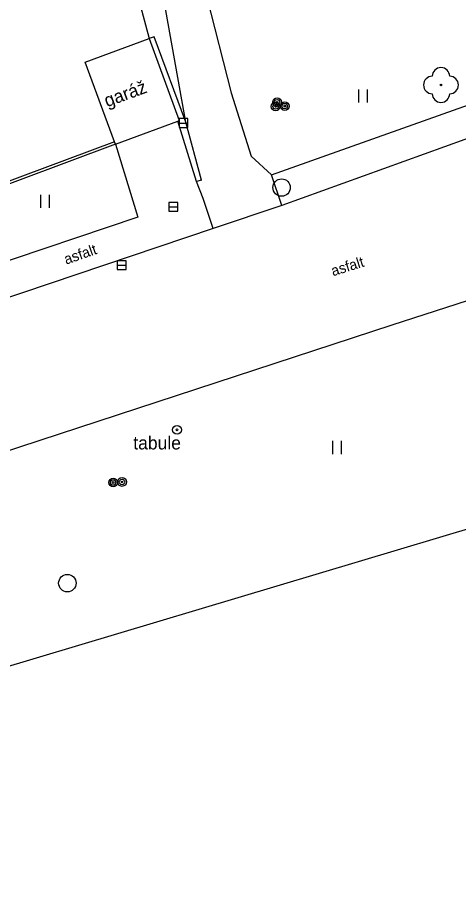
# Model space of a CAD drawing. Extents: x -493753 to -49290, y -1127285 to -112654.
# Drawn here: x -493601.19 to -493575.92, y -1126831.64 to -1126781.75 of the extents above; entities that cross this region are included whole.
import ezdxf

# ---------------------------------------------------------------- set-up
doc = ezdxf.new("R2010")
doc.units = 0
for name, color, linetype in [('Vrstva 10', 7, 'Continuous'), ('Vrstva 11', 7, 'Continuous'), ('Vrstva 22', 7, 'Continuous'), ('Vrstva 25', 7, 'Continuous'), ('Vrstva 27', 7, 'Continuous'), ('Vrstva 36', 7, 'Continuous'), ('Vrstva 40', 7, 'Continuous'), ('Vrstva 41', 7, 'Continuous'), ('Vrstva 42', 7, 'Continuous'), ('Vrstva 5', 7, 'Continuous'), ('Vrstva 7', 7, 'Continuous')]:
    doc.layers.add(name, color=color, linetype=linetype)

msp = doc.modelspace()

# ---------------------------------------------------------------- linework, layer by layer
at = {"layer": 'Vrstva 10'}
for p, q in [((-493590.49, -1126780), (-493588.94, -1126786.07)), ((-493591.55, -1126787.76), (-493592.78, -1126780.82)), ((-493588.94, -1126786.07), (-493587.81, -1126789.7)), ((-493586.63, -1126790.78), (-493573.97, -1126786.27)), ((-493595.58, -1126789.01), (-493594.3, -1126793.2)), ((-493587.81, -1126789.7), (-493586.63, -1126790.78)), ((-493579.73, -1126799.38), (-493571.82, -1126796.81))]:
    msp.add_line(p, q, dxfattribs=at)
for points in [[(-493573.23, -1126787.91), (-493586.05, -1126792.52), (-493589.97, -1126793.84), (-493602.51, -1126798.08)], [(-493594.3, -1126793.2), (-493603.15, -1126796.17)], [(-493602.17, -1126806.73), (-493579.73, -1126799.38)]]:
    msp.add_lwpolyline(points, dxfattribs=at)
at = {"layer": 'Vrstva 11'}
for p, q in [((-493586.05, -1126792.52), (-493586.63, -1126790.78)), ((-493589.97, -1126793.84), (-493590.55, -1126792.12))]:
    msp.add_line(p, q, dxfattribs=at)
msp.add_lwpolyline([(-493590.55, -1126792.12), (-493590.93, -1126791.16)], dxfattribs=at)
at = {"layer": 'Vrstva 22'}
msp.add_circle((-493576.93, -1126785.62), 0.05, dxfattribs=at)
for centre, start, end in [((-493576.93, -1126785.12), 360, 180), ((-493577.43, -1126785.62), 90, 270), ((-493576.43, -1126785.62), 270, 90), ((-493576.93, -1126786.12), 180, 0)]:
    msp.add_arc(centre, 0.5, start, end, dxfattribs=at)
at = {"layer": 'Vrstva 25'}
for centre, radius in [((-493586.4, -1126786.85), 0.25), ((-493586.32, -1126786.61), 0.25), ((-493586.32, -1126786.61), 0.158), ((-493586.32, -1126786.61), 0.05), ((-493585.88, -1126786.83), 0.25), ((-493586.4, -1126786.85), 0.158), ((-493586.4, -1126786.85), 0.05), ((-493585.88, -1126786.83), 0.158), ((-493585.88, -1126786.83), 0.05), ((-493592.05, -1126805.39), 0.25), ((-493592.05, -1126805.39), 0.05), ((-493595.71, -1126808.41), 0.25), ((-493595.71, -1126808.41), 0.158), ((-493595.71, -1126808.41), 0.05), ((-493595.2, -1126808.38), 0.25), ((-493595.2, -1126808.38), 0.158), ((-493595.2, -1126808.38), 0.05)]:
    msp.add_circle(centre, radius, dxfattribs=at)
at = {"layer": 'Vrstva 27'}
for p, q in [((-493591.93, -1126787.8), (-493591.43, -1126787.8)), ((-493592.51, -1126792.6), (-493592.01, -1126792.6)), ((-493595.47, -1126795.95), (-493594.97, -1126795.95))]:
    msp.add_line(p, q, dxfattribs=at)
for points in [[(-493591.93, -1126788.05), (-493591.43, -1126788.05), (-493591.43, -1126787.55), (-493591.93, -1126787.55)], [(-493592.51, -1126792.85), (-493592.01, -1126792.85), (-493592.01, -1126792.35), (-493592.51, -1126792.35)], [(-493595.47, -1126796.2), (-493594.97, -1126796.2), (-493594.97, -1126795.7), (-493595.47, -1126795.7)]]:
    msp.add_lwpolyline(points, close=True, dxfattribs=at)
for centre in [(-493586.06, -1126791.5), (-493598.33, -1126814.18)]:
    msp.add_circle(centre, 0.5, dxfattribs=at)
at = {"layer": 'Vrstva 36'}
for p, q in [((-493581.63, -1126786.63), (-493581.63, -1126785.88)), ((-493581.13, -1126786.63), (-493581.13, -1126785.88)), ((-493599.86, -1126792.67), (-493599.86, -1126791.92)), ((-493599.36, -1126792.67), (-493599.36, -1126791.92)), ((-493583.12, -1126806.78), (-493583.12, -1126806.03)), ((-493582.62, -1126806.78), (-493582.62, -1126806.03))]:
    msp.add_line(p, q, dxfattribs=at)
at = {"layer": 'Vrstva 5'}
for p, q in [((-493597.31, -1126784.31), (-493593.65, -1126782.96)), ((-493593.65, -1126782.96), (-493591.92, -1126787.66))]:
    msp.add_line(p, q, dxfattribs=at)
for points in [[(-493595.58, -1126789.01), (-493595.63, -1126788.87), (-493597.31, -1126784.31)], [(-493595.58, -1126789.01), (-493592.01, -1126787.69), (-493591.92, -1126787.66)]]:
    msp.add_lwpolyline(points, dxfattribs=at)
at = {"layer": 'Vrstva 7'}
for p, q in [((-493596.03, -1126774.06), (-493593.65, -1126782.96)), ((-493593.36, -1126782.85), (-493593.65, -1126782.96)), ((-493591.55, -1126787.76), (-493593.36, -1126782.85)), ((-493590.93, -1126791.16), (-493592.01, -1126787.69)), ((-493590.64, -1126791.07), (-493591.55, -1126787.76)), ((-493595.63, -1126788.87), (-493606.83, -1126793.06)), ((-493590.64, -1126791.07), (-493590.93, -1126791.16)), ((-493650.11, -1126833.42), (-493569.68, -1126809.35))]:
    msp.add_line(p, q, dxfattribs=at)
msp.add_lwpolyline([(-493595.58, -1126789.01), (-493606.83, -1126793.22), (-493606.92, -1126793.25)], dxfattribs=at)

# ---------------------------------------------------------------- texts
at = {"layer": 'Vrstva 40'}
for rotation, p in [(19.2624, (-493598.4, -1126795.921)), (17.3377, (-493583.112, -1126796.586))]:
    msp.add_text('asfalt', height=0.6, rotation=rotation, dxfattribs=at).set_placement(p)
at = {"layer": 'Vrstva 41'}
msp.add_text('garáž', height=0.75, rotation=20.2513, dxfattribs=at).set_placement((-493596.059, -1126786.901))
at = {"layer": 'Vrstva 42'}
msp.add_text('tabule', height=0.75, dxfattribs=at).set_placement((-493594.556, -1126806.515))

doc.saveas('drawing.dxf')
